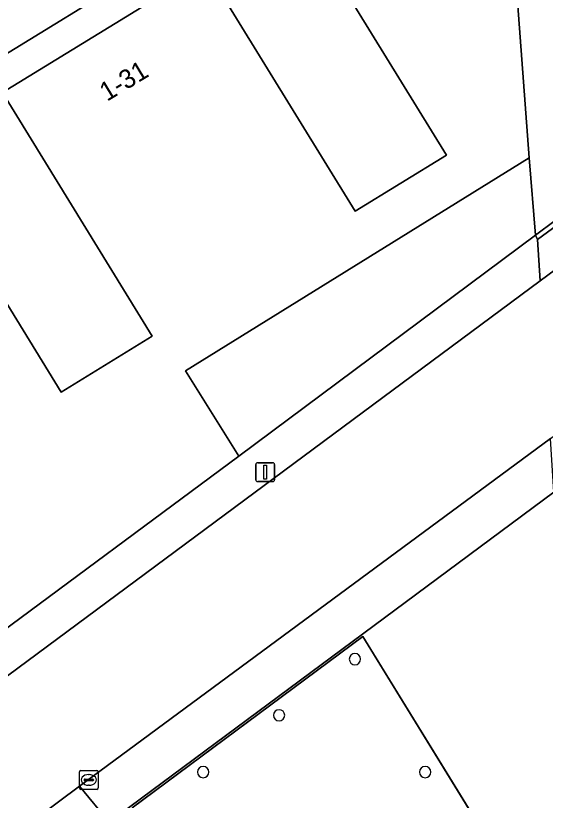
# Model space of a CAD drawing. Extents: x 160663 to 161506, y 382245 to 383291.
# Drawn here: x 161299.76 to 161327.84, y 382724.32 to 382765.89 of the extents above; entities that cross this region are included whole.
import ezdxf

# ---------------------------------------------------------------- set-up
doc = ezdxf.new("R2010")
doc.units = 0
for name, color, linetype in [('IMGEO_Erf', 7, 'Continuous'), ('IMGEO_Kolk', 7, 'Continuous'), ('IMGEO_Lichtmast', 7, 'Continuous'), ('IMGEO_Muur', 7, 'Continuous'), ('IMGEO_Pand', 7, 'Continuous'), ('IMGEO_Pand_nummerreeks', 7, 'Continuous'), ('IMGEO_Pand_overbouw', 7, 'Continuous'), ('IMGEO_Parkeervlak_open', 7, 'Continuous'), ('IMGEO_Rijbaan_lokaal_gesloten', 7, 'Continuous'), ('IMGEO_Rijbaan_lokaal_open', 7, 'Continuous'), ('IMGEO_Voetpad_open', 7, 'Continuous')]:
    doc.layers.add(name, color=color, linetype=linetype)

msp = doc.modelspace()

# ---------------------------------------------------------------- linework, layer by layer
at = {"layer": 'IMGEO_Erf'}
for points in [[(161309.824, 382768.432), (161317.758, 382755.526), (161322.593, 382758.5), (161314.657, 382771.405)], [(161294.233, 382758.856), (161302.17, 382745.951), (161307.004, 382748.916), (161299.07, 382761.822)], [(161327.31, 382754.262), (161326.988, 382758.356), (161308.76, 382747.077), (161311.585, 382742.559)]]:
    msp.add_lwpolyline(points, close=True, dxfattribs=at)
at = {"layer": 'IMGEO_Kolk'}
for p, q in [((161303.14, 382724.974), (161303.14, 382725.826)), ((161303.215, 382725.9), (161304.067, 382725.9)), ((161303.628, 382725.68), (161303.653, 382725.68)), ((161304.141, 382725.826), (161304.141, 382724.974)), ((161303.399, 382725.394), (161303.399, 382725.406)), ((161303.837, 382725.357), (161303.439, 382725.357)), ((161303.442, 382725.443), (161303.84, 382725.443)), ((161303.651, 382725.12), (161303.626, 382725.12)), ((161303.883, 382725.406), (161303.883, 382725.394)), ((161304.067, 382724.9), (161303.215, 382724.9))]:
    msp.add_line(p, q, dxfattribs=at)
for points in [[(161303.14, 382724.974), (161303.14, 382725.826)], [(161303.215, 382725.9), (161304.067, 382725.9)], [(161304.141, 382725.826), (161304.141, 382724.974)], [(161304.067, 382724.9), (161303.215, 382724.9)]]:
    msp.add_lwpolyline(points, dxfattribs=at)
for centre, radius, start, end in [((161303.217, 382725.824), 0.0765, 91.552, 178.448), ((161303.217, 382725.824), 0.0765, 91.552, 178.448), ((161304.065, 382725.824), 0.0765, 1.552, 88.448), ((161304.065, 382725.824), 0.0765, 1.552, 88.448), ((161303.439, 382725.403), 0.0403, 85.8775, 175.7526), ((161303.436, 382725.393), 0.0366, 178.938, 274.7102), ((161303.84, 382725.4), 0.043, 264.8664, 352.4533), ((161303.844, 382725.405), 0.0386, 1.7309, 96.639), ((161303.217, 382724.976), 0.0765, 181.552, 268.448), ((161303.217, 382724.976), 0.0765, 181.552, 268.448), ((161304.065, 382724.976), 0.0765, 271.552, 358.448), ((161304.065, 382724.976), 0.0765, 271.552, 358.448)]:
    msp.add_arc(centre, radius, start, end, dxfattribs=at)
for centre, major_axis, ratio, start_param, end_param in [((161303.627, 382725.4), (-0.387, 0.002), 0.722429, 4.712389, 7.853982), ((161303.652, 382725.4), (-0.39, 0.002), 0.717154, 1.570796, 4.712389)]:
    msp.add_ellipse(centre, major_axis=major_axis, ratio=ratio, start_param=start_param, end_param=end_param, dxfattribs=at)
at = {"layer": 'IMGEO_Lichtmast'}
for p, q in [((161312.594, 382742.205), (161313.384, 382742.205)), ((161313.384, 382742.205), (161312.594, 382742.205)), ((161312.494, 382741.305), (161312.494, 382742.105)), ((161312.494, 382742.105), (161312.494, 382741.305)), ((161313.484, 382742.105), (161313.484, 382741.305)), ((161313.484, 382741.305), (161313.484, 382742.105)), ((161313.384, 382741.205), (161312.594, 382741.205)), ((161312.594, 382741.205), (161313.384, 382741.205))]:
    msp.add_line(p, q, dxfattribs=at)
msp.add_lwpolyline([(161312.914, 382742.08), (161313.064, 382742.08), (161313.064, 382741.33), (161312.914, 382741.33), (161312.914, 382742.08)], dxfattribs=at)
for centre, start, end in [((161312.594, 382742.105), 90, 180), ((161312.594, 382742.105), 90, 180), ((161313.384, 382742.105), 0, 90), ((161313.384, 382742.105), 360, 90), ((161312.594, 382741.305), 180, 270), ((161312.594, 382741.305), 180, 270), ((161313.384, 382741.305), 270, 0), ((161313.384, 382741.305), 270, 0)]:
    msp.add_arc(centre, 0.1, start, end, dxfattribs=at)
at = {"layer": 'IMGEO_Muur'}
msp.add_lwpolyline([(161333.906, 382758.78), (161333.85, 382758.972), (161330.189, 382780.687), (161329.929, 382780.541), (161333.573, 382758.918), (161327.31, 382754.262), (161327.426, 382754.04)], close=True, dxfattribs=at)
at = {"layer": 'IMGEO_Pand'}
msp.add_lwpolyline([(161299.07, 382761.822), (161307.004, 382748.916), (161302.17, 382745.951), (161294.233, 382758.856), (161281.023, 382750.732), (161297.979, 382732.494), (161311.585, 382742.559), (161308.76, 382747.077), (161326.988, 382758.356), (161325.508, 382778.032), (161314.657, 382771.405), (161322.593, 382758.5), (161317.758, 382755.526), (161309.824, 382768.432)], close=True, dxfattribs=at)
for centre, start, end in [((161317.75, 382731.8), 90, 270), ((161317.75, 382731.8), 270, 90), ((161313.727, 382728.822), 90, 270), ((161313.727, 382728.822), 270, 90), ((161309.704, 382725.815), 90, 270), ((161309.704, 382725.815), 270, 90), ((161321.471, 382725.816), 90, 270), ((161321.471, 382725.816), 270, 90)]:
    msp.add_arc(centre, 0.3, start, end, dxfattribs=at)
at = {"layer": 'IMGEO_Pand_overbouw'}
for points in [[(161311.585, 382742.559), (161327.31, 382754.262), (161326.988, 382758.356), (161308.76, 382747.077)], [(161333.65, 382707.843), (161330.353, 382713.201), (161329.112, 382715.218), (161318.169, 382733.004), (161305.941, 382723.916), (161317.66, 382711.28), (161319.037, 382709.05), (161321.041, 382705.804), (161323.815, 382701.31), (161327.368, 382695.557), (161330.404, 382701.495)]]:
    msp.add_lwpolyline(points, close=True, dxfattribs=at)
at = {"layer": 'IMGEO_Parkeervlak_open'}
msp.add_lwpolyline([(161285.138, 382755.213), (161319.848, 382776.504)], dxfattribs=at)
at = {"layer": 'IMGEO_Rijbaan_lokaal_gesloten'}
msp.add_lwpolyline([(161325.508, 382778.032), (161326.988, 382758.356), (161327.31, 382754.262), (161333.573, 382758.918), (161329.929, 382780.541)], close=True, dxfattribs=at)
at = {"layer": 'IMGEO_Rijbaan_lokaal_open'}
msp.add_lwpolyline([(161286.096, 382721.09), (161290.266, 382715.481), (161303.147, 382725.066), (161328.109, 382743.486), (161351.689, 382760.93), (161347.511, 382766.597), (161327.569, 382751.834), (161298.292, 382730.148), (161294.296, 382727.188)], close=True, dxfattribs=at)
at = {"layer": 'IMGEO_Voetpad_open'}
for points in [[(161294.233, 382758.856), (161299.07, 382761.822), (161309.824, 382768.432), (161314.657, 382771.405), (161325.508, 382778.032), (161325.324, 382780.587), (161323.985, 382779.779), (161323.403, 382780.77), (161321.393, 382779.58)], [(161319.848, 382776.504), (161285.138, 382755.213)], [(161349.122, 382770.699), (161348.187, 382769.632), (161346.865, 382768.562), (161338.619, 382762.443), (161336.632, 382760.993), (161333.85, 382758.972), (161333.906, 382758.78), (161327.426, 382754.04), (161327.569, 382751.834), (161347.511, 382766.597)], [(161286.096, 382721.09), (161294.296, 382727.188), (161292.088, 382729.539), (161291.667, 382729.971), (161280.925, 382741.509), (161284.172, 382744.534), (161284.593, 382744.929), (161295.789, 382732.932), (161298.292, 382730.148), (161327.569, 382751.834), (161327.426, 382754.04), (161327.31, 382754.262), (161311.585, 382742.559), (161297.979, 382732.494), (161281.023, 382750.732), (161279.746, 382750.02), (161272.912, 382746.205), (161275.374, 382745.228), (161279.472, 382725.351), (161274.853, 382722.551)], [(161299.91, 382719.619), (161300.561, 382720.097), (161304.719, 382723.166), (161303.147, 382725.066), (161290.266, 382715.481), (161289.287, 382714.749)]]:
    msp.add_lwpolyline(points, dxfattribs=at)
for points in [[(161304.719, 382723.166), (161328.293, 382740.642), (161328.109, 382743.486), (161303.147, 382725.066)], [(161330.285, 382714.104), (161330.145, 382716.157), (161328.293, 382740.642), (161304.719, 382723.166), (161318.547, 382708.488), (161319.907, 382707.036), (161321.041, 382705.804), (161317.66, 382711.28), (161305.941, 382723.916), (161318.169, 382733.004), (161330.353, 382713.201)], [(161322.634, 382704.042), (161327.075, 382696.793), (161332.418, 382707.161), (161330.586, 382710.111), (161330.353, 382713.201), (161318.169, 382733.004), (161305.941, 382723.916), (161317.66, 382711.28), (161321.041, 382705.804), (161322.121, 382704.595)]]:
    msp.add_lwpolyline(points, close=True, dxfattribs=at)
for centre, start, end in [((161317.75, 382731.8), 90, 270), ((161317.75, 382731.8), 270, 90), ((161313.727, 382728.822), 90, 270), ((161313.727, 382728.822), 270, 90), ((161309.704, 382725.815), 90, 270), ((161309.704, 382725.815), 270, 90), ((161321.471, 382725.816), 90, 270), ((161321.471, 382725.816), 270, 90)]:
    msp.add_arc(centre, 0.3, start, end, dxfattribs=at)

# ---------------------------------------------------------------- texts
at = {"layer": 'IMGEO_Pand_nummerreeks'}
msp.add_text('1-31', height=1, rotation=31.2109, dxfattribs=at).set_placement((161304.603, 382761.323))

doc.saveas('drawing.dxf')
